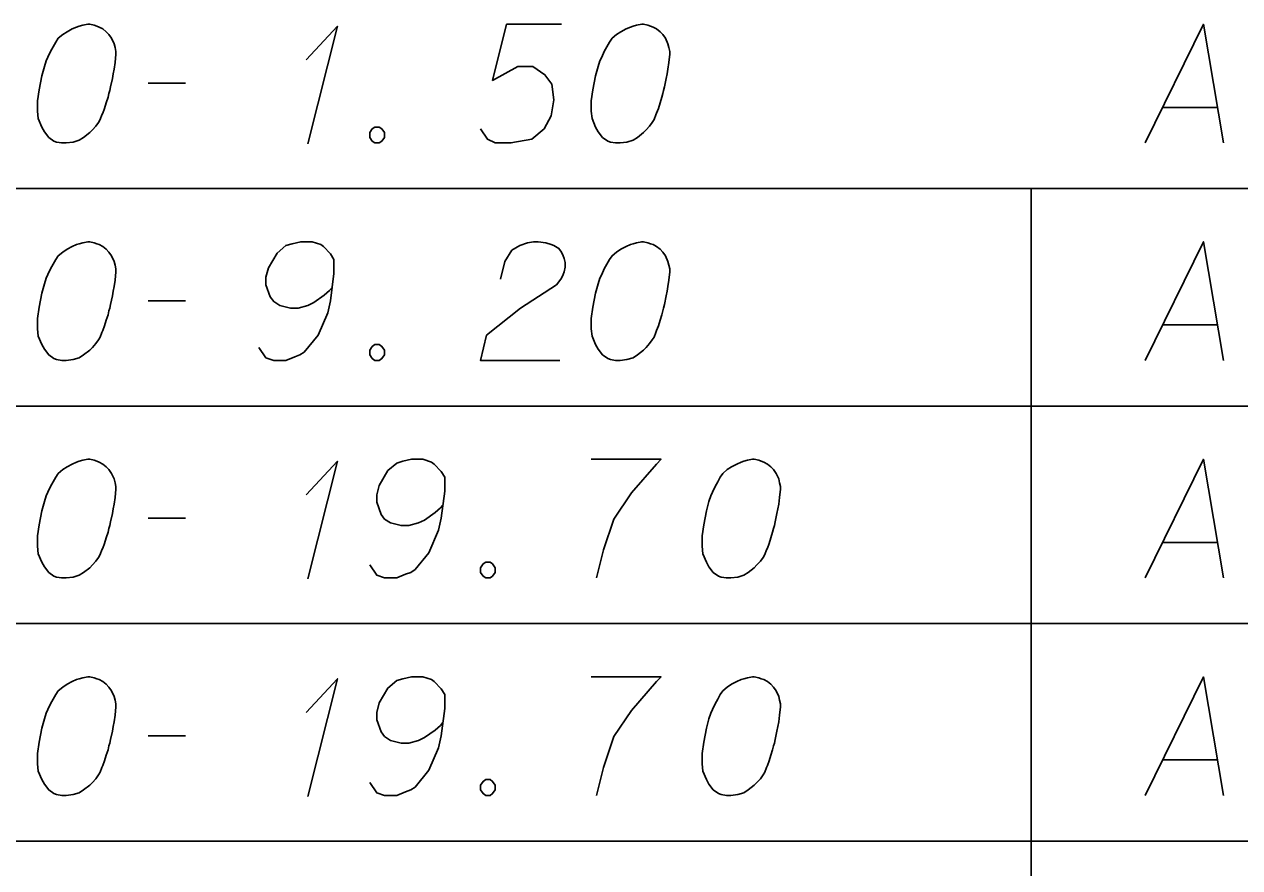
# Model space of a CAD drawing. Extents: x 2074207 to 2076812, y 516372 to 523312.
# Drawn here: x 2076404.35 to 2076453.5, y 517098.58 to 517132.7 of the extents above; entities that cross this region are included whole.
import ezdxf

# ---------------------------------------------------------------- set-up
doc = ezdxf.new("R2010")
doc.units = 0
doc.layers.add('Prop DirtTable_ Soil Test Results - Outline (Minor)', color=7, linetype='Continuous')
doc.layers.add('Prop DirtTable_ Soil Test Results - Tx (Sample Data)', color=7, linetype='Continuous')

msp = doc.modelspace()

# ---------------------------------------------------------------- linework, layer by layer
at = {"layer": 'Prop DirtTable_ Soil Test Results - Outline (Minor)'}
for p, q in [((2076260.609, 517126.055), (2076811.903, 517126.055)), ((2076445.063, 517126.055), (2076445.063, 517117.255)), ((2076260.609, 517117.255), (2076811.903, 517117.255)), ((2076260.609, 517117.255), (2076811.903, 517117.255)), ((2076445.063, 517117.255), (2076445.063, 517108.455)), ((2076260.609, 517108.455), (2076811.903, 517108.455)), ((2076260.609, 517108.455), (2076811.903, 517108.455)), ((2076445.063, 517108.455), (2076445.063, 517099.655)), ((2076260.609, 517099.655), (2076811.903, 517099.655)), ((2076260.609, 517099.655), (2076811.903, 517099.655)), ((2076445.063, 517099.655), (2076445.063, 517090.855))]:
    msp.add_line(p, q, dxfattribs=at)
at = {"layer": 'Prop DirtTable_ Soil Test Results - Tx (Sample Data)'}
for points in [[(2076406.992, 517132.698), (2076406.922, 517132.698), (2076406.71, 517132.66), (2076406.569, 517132.622), (2076406.463, 517132.585), (2076406.287, 517132.509), (2076406.075, 517132.396), (2076405.899, 517132.282), (2076405.722, 517132.131), (2076405.616, 517131.98), (2076405.511, 517131.791), (2076405.405, 517131.602), (2076405.299, 517131.375), (2076405.228, 517131.224), (2076405.158, 517130.997), (2076405.052, 517130.619), (2076404.946, 517130.052), (2076404.876, 517129.599), (2076404.876, 517129.183), (2076404.911, 517128.881), (2076405.052, 517128.541), (2076405.158, 517128.352), (2076405.334, 517128.125), (2076405.546, 517127.974), (2076405.652, 517127.936), (2076405.863, 517127.898), (2076406.04, 517127.898), (2076406.322, 517127.936), (2076406.569, 517128.011), (2076406.745, 517128.125), (2076406.992, 517128.314), (2076407.098, 517128.427), (2076407.239, 517128.578), (2076407.345, 517128.729), (2076407.415, 517128.843), (2076407.486, 517129.032), (2076407.521, 517129.107), (2076407.592, 517129.296), (2076407.662, 517129.523), (2076407.733, 517129.75), (2076407.768, 517129.901), (2076407.803, 517130.015), (2076407.839, 517130.166), (2076407.909, 517130.506), (2076407.945, 517130.695), (2076407.98, 517130.884), (2076408.015, 517131.148), (2076408.05, 517131.489), (2076408.05, 517131.602), (2076408.015, 517131.753), (2076407.98, 517131.904), (2076407.874, 517132.131), (2076407.768, 517132.282), (2076407.662, 517132.396), (2076407.521, 517132.509), (2076407.38, 517132.585), (2076407.274, 517132.622), (2076407.169, 517132.66), (2076406.992, 517132.698)], [(2076426.076, 517132.698), (2076423.854, 517132.698), (2076423.289, 517130.43), (2076424.312, 517130.997), (2076424.912, 517130.997), (2076425.406, 517130.657), (2076425.688, 517130.279), (2076425.759, 517129.637), (2076425.653, 517128.994), (2076425.371, 517128.465), (2076424.877, 517128.049), (2076424.03, 517127.898), (2076423.395, 517127.898), (2076423.078, 517128.049), (2076422.796, 517128.465)], [(2076429.392, 517132.698), (2076429.322, 517132.698), (2076429.11, 517132.66), (2076428.969, 517132.622), (2076428.863, 517132.585), (2076428.687, 517132.509), (2076428.475, 517132.396), (2076428.299, 517132.282), (2076428.122, 517132.131), (2076428.016, 517131.98), (2076427.911, 517131.791), (2076427.805, 517131.602), (2076427.699, 517131.375), (2076427.628, 517131.224), (2076427.558, 517130.997), (2076427.452, 517130.619), (2076427.346, 517130.052), (2076427.276, 517129.599), (2076427.276, 517129.183), (2076427.311, 517128.881), (2076427.452, 517128.541), (2076427.558, 517128.352), (2076427.734, 517128.125), (2076427.946, 517127.974), (2076428.052, 517127.936), (2076428.263, 517127.898), (2076428.44, 517127.898), (2076428.722, 517127.936), (2076428.969, 517128.011), (2076429.145, 517128.125), (2076429.392, 517128.314), (2076429.498, 517128.427), (2076429.639, 517128.578), (2076429.745, 517128.729), (2076429.815, 517128.843), (2076429.886, 517129.032), (2076429.921, 517129.107), (2076429.992, 517129.296), (2076430.062, 517129.523), (2076430.133, 517129.75), (2076430.168, 517129.901), (2076430.203, 517130.015), (2076430.239, 517130.166), (2076430.309, 517130.506), (2076430.345, 517130.695), (2076430.38, 517130.884), (2076430.415, 517131.148), (2076430.45, 517131.489), (2076430.45, 517131.602), (2076430.415, 517131.753), (2076430.38, 517131.904), (2076430.274, 517132.131), (2076430.168, 517132.282), (2076430.062, 517132.396), (2076429.921, 517132.509), (2076429.78, 517132.585), (2076429.674, 517132.622), (2076429.569, 517132.66), (2076429.392, 517132.698)], [(2076449.676, 517127.898), (2076452.039, 517132.698), (2076452.85, 517127.898)], [(2076415.74, 517131.262), (2076417.01, 517132.622), (2076415.811, 517127.86)], [(2076409.356, 517130.317), (2076410.872, 517130.317)], [(2076450.381, 517129.334), (2076452.603, 517129.334)], [(2076418.527, 517128.541), (2076418.704, 517128.541), (2076418.809, 517128.465), (2076418.915, 517128.314), (2076418.915, 517128.125), (2076418.809, 517127.974), (2076418.704, 517127.898), (2076418.527, 517127.898), (2076418.421, 517127.974), (2076418.316, 517128.125), (2076418.316, 517128.314), (2076418.421, 517128.465), (2076418.527, 517128.541)], [(2076406.992, 517123.898), (2076406.922, 517123.898), (2076406.71, 517123.86), (2076406.569, 517123.822), (2076406.463, 517123.785), (2076406.287, 517123.709), (2076406.075, 517123.596), (2076405.899, 517123.482), (2076405.722, 517123.331), (2076405.616, 517123.18), (2076405.511, 517122.991), (2076405.405, 517122.802), (2076405.299, 517122.575), (2076405.228, 517122.424), (2076405.158, 517122.197), (2076405.052, 517121.819), (2076404.946, 517121.252), (2076404.876, 517120.799), (2076404.876, 517120.383), (2076404.911, 517120.081), (2076405.052, 517119.741), (2076405.158, 517119.552), (2076405.334, 517119.325), (2076405.546, 517119.174), (2076405.652, 517119.136), (2076405.863, 517119.098), (2076406.04, 517119.098), (2076406.322, 517119.136), (2076406.569, 517119.211), (2076406.745, 517119.325), (2076406.992, 517119.514), (2076407.098, 517119.627), (2076407.239, 517119.778), (2076407.345, 517119.929), (2076407.415, 517120.043), (2076407.486, 517120.232), (2076407.521, 517120.307), (2076407.592, 517120.496), (2076407.662, 517120.723), (2076407.733, 517120.95), (2076407.768, 517121.101), (2076407.803, 517121.215), (2076407.839, 517121.366), (2076407.909, 517121.706), (2076407.945, 517121.895), (2076407.98, 517122.084), (2076408.015, 517122.348), (2076408.05, 517122.689), (2076408.05, 517122.802), (2076408.015, 517122.953), (2076407.98, 517123.104), (2076407.874, 517123.331), (2076407.768, 517123.482), (2076407.662, 517123.596), (2076407.521, 517123.709), (2076407.38, 517123.785), (2076407.274, 517123.822), (2076407.169, 517123.86), (2076406.992, 517123.898)], [(2076413.836, 517119.627), (2076414.118, 517119.211), (2076414.435, 517119.098), (2076414.929, 517119.098), (2076415.282, 517119.249), (2076415.494, 517119.325), (2076415.67, 517119.438), (2076416.234, 517120.118), (2076416.622, 517121.026), (2076416.728, 517121.517), (2076416.869, 517122.613), (2076416.869, 517123.18), (2076416.728, 517123.407), (2076416.446, 517123.709), (2076416.34, 517123.785), (2076415.987, 517123.898), (2076415.529, 517123.898), (2076415.176, 517123.822), (2076414.929, 517123.747), (2076414.576, 517123.444), (2076414.224, 517122.84), (2076414.118, 517122.462), (2076414.118, 517122.159), (2076414.294, 517121.668), (2076414.435, 517121.479), (2076414.682, 517121.328), (2076415.106, 517121.215), (2076415.423, 517121.215), (2076415.811, 517121.328), (2076416.058, 517121.441), (2076416.481, 517121.744), (2076416.693, 517121.933), (2076416.799, 517122.046)], [(2076423.607, 517122.386), (2076423.783, 517123.104), (2076424.066, 517123.558), (2076424.383, 517123.747), (2076424.7, 517123.86), (2076424.947, 517123.898), (2076425.124, 517123.898), (2076425.441, 517123.86), (2076425.653, 517123.785), (2076425.759, 517123.747), (2076425.97, 517123.633), (2076426.076, 517123.482), (2076426.147, 517123.331), (2076426.182, 517123.218), (2076426.217, 517123.067), (2076426.217, 517122.878), (2076426.182, 517122.689), (2076426.147, 517122.575), (2076426.076, 517122.424), (2076425.97, 517122.273), (2076425.865, 517122.159), (2076424.418, 517121.215), (2076423.043, 517120.118), (2076422.796, 517119.098), (2076426.006, 517119.098)], [(2076429.392, 517123.898), (2076429.322, 517123.898), (2076429.11, 517123.86), (2076428.969, 517123.822), (2076428.863, 517123.785), (2076428.687, 517123.709), (2076428.475, 517123.596), (2076428.299, 517123.482), (2076428.122, 517123.331), (2076428.016, 517123.18), (2076427.911, 517122.991), (2076427.805, 517122.802), (2076427.699, 517122.575), (2076427.628, 517122.424), (2076427.558, 517122.197), (2076427.452, 517121.819), (2076427.346, 517121.252), (2076427.276, 517120.799), (2076427.276, 517120.383), (2076427.311, 517120.081), (2076427.452, 517119.741), (2076427.558, 517119.552), (2076427.734, 517119.325), (2076427.946, 517119.174), (2076428.052, 517119.136), (2076428.263, 517119.098), (2076428.44, 517119.098), (2076428.722, 517119.136), (2076428.969, 517119.211), (2076429.145, 517119.325), (2076429.392, 517119.514), (2076429.498, 517119.627), (2076429.639, 517119.778), (2076429.745, 517119.929), (2076429.815, 517120.043), (2076429.886, 517120.232), (2076429.921, 517120.307), (2076429.992, 517120.496), (2076430.062, 517120.723), (2076430.133, 517120.95), (2076430.168, 517121.101), (2076430.203, 517121.215), (2076430.239, 517121.366), (2076430.309, 517121.706), (2076430.345, 517121.895), (2076430.38, 517122.084), (2076430.415, 517122.348), (2076430.45, 517122.689), (2076430.45, 517122.802), (2076430.415, 517122.953), (2076430.38, 517123.104), (2076430.274, 517123.331), (2076430.168, 517123.482), (2076430.062, 517123.596), (2076429.921, 517123.709), (2076429.78, 517123.785), (2076429.674, 517123.822), (2076429.569, 517123.86), (2076429.392, 517123.898)], [(2076449.676, 517119.098), (2076452.039, 517123.898), (2076452.85, 517119.098)], [(2076409.356, 517121.517), (2076410.872, 517121.517)], [(2076450.381, 517120.534), (2076452.603, 517120.534)], [(2076418.527, 517119.741), (2076418.704, 517119.741), (2076418.809, 517119.665), (2076418.915, 517119.514), (2076418.915, 517119.325), (2076418.809, 517119.174), (2076418.704, 517119.098), (2076418.527, 517119.098), (2076418.421, 517119.174), (2076418.316, 517119.325), (2076418.316, 517119.514), (2076418.421, 517119.665), (2076418.527, 517119.741)], [(2076406.992, 517115.098), (2076406.922, 517115.098), (2076406.71, 517115.06), (2076406.569, 517115.022), (2076406.463, 517114.985), (2076406.287, 517114.909), (2076406.075, 517114.796), (2076405.899, 517114.682), (2076405.722, 517114.531), (2076405.616, 517114.38), (2076405.511, 517114.191), (2076405.405, 517114.002), (2076405.299, 517113.775), (2076405.228, 517113.624), (2076405.158, 517113.397), (2076405.052, 517113.019), (2076404.946, 517112.452), (2076404.876, 517111.999), (2076404.876, 517111.583), (2076404.911, 517111.281), (2076405.052, 517110.941), (2076405.158, 517110.752), (2076405.334, 517110.525), (2076405.546, 517110.374), (2076405.652, 517110.336), (2076405.863, 517110.298), (2076406.04, 517110.298), (2076406.322, 517110.336), (2076406.569, 517110.411), (2076406.745, 517110.525), (2076406.992, 517110.714), (2076407.098, 517110.827), (2076407.239, 517110.978), (2076407.345, 517111.129), (2076407.415, 517111.243), (2076407.486, 517111.432), (2076407.521, 517111.507), (2076407.592, 517111.696), (2076407.662, 517111.923), (2076407.733, 517112.15), (2076407.768, 517112.301), (2076407.803, 517112.415), (2076407.839, 517112.566), (2076407.909, 517112.906), (2076407.945, 517113.095), (2076407.98, 517113.284), (2076408.015, 517113.548), (2076408.05, 517113.889), (2076408.05, 517114.002), (2076408.015, 517114.153), (2076407.98, 517114.304), (2076407.874, 517114.531), (2076407.768, 517114.682), (2076407.662, 517114.796), (2076407.521, 517114.909), (2076407.38, 517114.985), (2076407.274, 517115.022), (2076407.169, 517115.06), (2076406.992, 517115.098)], [(2076415.74, 517113.662), (2076417.01, 517115.022), (2076415.811, 517110.26)], [(2076418.316, 517110.827), (2076418.598, 517110.411), (2076418.915, 517110.298), (2076419.409, 517110.298), (2076419.762, 517110.449), (2076419.974, 517110.525), (2076420.15, 517110.638), (2076420.714, 517111.318), (2076421.102, 517112.226), (2076421.208, 517112.717), (2076421.349, 517113.813), (2076421.349, 517114.38), (2076421.208, 517114.607), (2076420.926, 517114.909), (2076420.82, 517114.985), (2076420.467, 517115.098), (2076420.009, 517115.098), (2076419.656, 517115.022), (2076419.409, 517114.947), (2076419.056, 517114.644), (2076418.704, 517114.04), (2076418.598, 517113.662), (2076418.598, 517113.359), (2076418.774, 517112.868), (2076418.915, 517112.679), (2076419.162, 517112.528), (2076419.586, 517112.415), (2076419.903, 517112.415), (2076420.291, 517112.528), (2076420.538, 517112.641), (2076420.961, 517112.944), (2076421.173, 517113.133), (2076421.279, 517113.246)], [(2076427.276, 517115.098), (2076430.098, 517115.098), (2076429.921, 517114.909), (2076428.898, 517113.737), (2076428.193, 517112.679), (2076427.769, 517111.432), (2076427.487, 517110.298)], [(2076433.872, 517115.098), (2076433.802, 517115.098), (2076433.59, 517115.06), (2076433.449, 517115.022), (2076433.343, 517114.985), (2076433.167, 517114.909), (2076432.955, 517114.796), (2076432.779, 517114.682), (2076432.602, 517114.531), (2076432.496, 517114.38), (2076432.391, 517114.191), (2076432.285, 517114.002), (2076432.179, 517113.775), (2076432.108, 517113.624), (2076432.038, 517113.397), (2076431.932, 517113.019), (2076431.826, 517112.452), (2076431.756, 517111.999), (2076431.756, 517111.583), (2076431.791, 517111.281), (2076431.932, 517110.941), (2076432.038, 517110.752), (2076432.214, 517110.525), (2076432.426, 517110.374), (2076432.532, 517110.336), (2076432.743, 517110.298), (2076432.92, 517110.298), (2076433.202, 517110.336), (2076433.449, 517110.411), (2076433.625, 517110.525), (2076433.872, 517110.714), (2076433.978, 517110.827), (2076434.119, 517110.978), (2076434.225, 517111.129), (2076434.295, 517111.243), (2076434.366, 517111.432), (2076434.401, 517111.507), (2076434.472, 517111.696), (2076434.542, 517111.923), (2076434.613, 517112.15), (2076434.648, 517112.301), (2076434.683, 517112.415), (2076434.719, 517112.566), (2076434.789, 517112.906), (2076434.825, 517113.095), (2076434.86, 517113.284), (2076434.895, 517113.548), (2076434.93, 517113.889), (2076434.93, 517114.002), (2076434.895, 517114.153), (2076434.86, 517114.304), (2076434.754, 517114.531), (2076434.648, 517114.682), (2076434.542, 517114.796), (2076434.401, 517114.909), (2076434.26, 517114.985), (2076434.154, 517115.022), (2076434.049, 517115.06), (2076433.872, 517115.098)], [(2076449.676, 517110.298), (2076452.039, 517115.098), (2076452.85, 517110.298)], [(2076409.356, 517112.717), (2076410.872, 517112.717)], [(2076450.381, 517111.734), (2076452.603, 517111.734)], [(2076423.007, 517110.941), (2076423.184, 517110.941), (2076423.289, 517110.865), (2076423.395, 517110.714), (2076423.395, 517110.525), (2076423.289, 517110.374), (2076423.184, 517110.298), (2076423.007, 517110.298), (2076422.901, 517110.374), (2076422.796, 517110.525), (2076422.796, 517110.714), (2076422.901, 517110.865), (2076423.007, 517110.941)], [(2076406.992, 517106.298), (2076406.922, 517106.298), (2076406.71, 517106.26), (2076406.569, 517106.222), (2076406.463, 517106.185), (2076406.287, 517106.109), (2076406.075, 517105.996), (2076405.899, 517105.882), (2076405.722, 517105.731), (2076405.616, 517105.58), (2076405.511, 517105.391), (2076405.405, 517105.202), (2076405.299, 517104.975), (2076405.228, 517104.824), (2076405.158, 517104.597), (2076405.052, 517104.219), (2076404.946, 517103.652), (2076404.876, 517103.199), (2076404.876, 517102.783), (2076404.911, 517102.481), (2076405.052, 517102.141), (2076405.158, 517101.952), (2076405.334, 517101.725), (2076405.546, 517101.574), (2076405.652, 517101.536), (2076405.863, 517101.498), (2076406.04, 517101.498), (2076406.322, 517101.536), (2076406.569, 517101.611), (2076406.745, 517101.725), (2076406.992, 517101.914), (2076407.098, 517102.027), (2076407.239, 517102.178), (2076407.345, 517102.329), (2076407.415, 517102.443), (2076407.486, 517102.632), (2076407.521, 517102.707), (2076407.592, 517102.896), (2076407.662, 517103.123), (2076407.733, 517103.35), (2076407.768, 517103.501), (2076407.803, 517103.615), (2076407.839, 517103.766), (2076407.909, 517104.106), (2076407.945, 517104.295), (2076407.98, 517104.484), (2076408.015, 517104.748), (2076408.05, 517105.089), (2076408.05, 517105.202), (2076408.015, 517105.353), (2076407.98, 517105.504), (2076407.874, 517105.731), (2076407.768, 517105.882), (2076407.662, 517105.996), (2076407.521, 517106.109), (2076407.38, 517106.185), (2076407.274, 517106.222), (2076407.169, 517106.26), (2076406.992, 517106.298)], [(2076415.74, 517104.862), (2076417.01, 517106.222), (2076415.811, 517101.46)], [(2076418.316, 517102.027), (2076418.598, 517101.611), (2076418.915, 517101.498), (2076419.409, 517101.498), (2076419.762, 517101.649), (2076419.974, 517101.725), (2076420.15, 517101.838), (2076420.714, 517102.518), (2076421.102, 517103.426), (2076421.208, 517103.917), (2076421.349, 517105.013), (2076421.349, 517105.58), (2076421.208, 517105.807), (2076420.926, 517106.109), (2076420.82, 517106.185), (2076420.467, 517106.298), (2076420.009, 517106.298), (2076419.656, 517106.222), (2076419.409, 517106.147), (2076419.056, 517105.844), (2076418.704, 517105.24), (2076418.598, 517104.862), (2076418.598, 517104.559), (2076418.774, 517104.068), (2076418.915, 517103.879), (2076419.162, 517103.728), (2076419.586, 517103.615), (2076419.903, 517103.615), (2076420.291, 517103.728), (2076420.538, 517103.841), (2076420.961, 517104.144), (2076421.173, 517104.333), (2076421.279, 517104.446)], [(2076427.276, 517106.298), (2076430.098, 517106.298), (2076429.921, 517106.109), (2076428.898, 517104.937), (2076428.193, 517103.879), (2076427.769, 517102.632), (2076427.487, 517101.498)], [(2076433.872, 517106.298), (2076433.802, 517106.298), (2076433.59, 517106.26), (2076433.449, 517106.222), (2076433.343, 517106.185), (2076433.167, 517106.109), (2076432.955, 517105.996), (2076432.779, 517105.882), (2076432.602, 517105.731), (2076432.496, 517105.58), (2076432.391, 517105.391), (2076432.285, 517105.202), (2076432.179, 517104.975), (2076432.108, 517104.824), (2076432.038, 517104.597), (2076431.932, 517104.219), (2076431.826, 517103.652), (2076431.756, 517103.199), (2076431.756, 517102.783), (2076431.791, 517102.481), (2076431.932, 517102.141), (2076432.038, 517101.952), (2076432.214, 517101.725), (2076432.426, 517101.574), (2076432.532, 517101.536), (2076432.743, 517101.498), (2076432.92, 517101.498), (2076433.202, 517101.536), (2076433.449, 517101.611), (2076433.625, 517101.725), (2076433.872, 517101.914), (2076433.978, 517102.027), (2076434.119, 517102.178), (2076434.225, 517102.329), (2076434.295, 517102.443), (2076434.366, 517102.632), (2076434.401, 517102.707), (2076434.472, 517102.896), (2076434.542, 517103.123), (2076434.613, 517103.35), (2076434.648, 517103.501), (2076434.683, 517103.615), (2076434.719, 517103.766), (2076434.789, 517104.106), (2076434.825, 517104.295), (2076434.86, 517104.484), (2076434.895, 517104.748), (2076434.93, 517105.089), (2076434.93, 517105.202), (2076434.895, 517105.353), (2076434.86, 517105.504), (2076434.754, 517105.731), (2076434.648, 517105.882), (2076434.542, 517105.996), (2076434.401, 517106.109), (2076434.26, 517106.185), (2076434.154, 517106.222), (2076434.049, 517106.26), (2076433.872, 517106.298)], [(2076449.676, 517101.498), (2076452.039, 517106.298), (2076452.85, 517101.498)], [(2076409.356, 517103.917), (2076410.872, 517103.917)], [(2076450.381, 517102.934), (2076452.603, 517102.934)], [(2076423.007, 517102.141), (2076423.184, 517102.141), (2076423.289, 517102.065), (2076423.395, 517101.914), (2076423.395, 517101.725), (2076423.289, 517101.574), (2076423.184, 517101.498), (2076423.007, 517101.498), (2076422.901, 517101.574), (2076422.796, 517101.725), (2076422.796, 517101.914), (2076422.901, 517102.065), (2076423.007, 517102.141)]]:
    msp.add_lwpolyline(points, dxfattribs=at)

doc.saveas('drawing.dxf')
